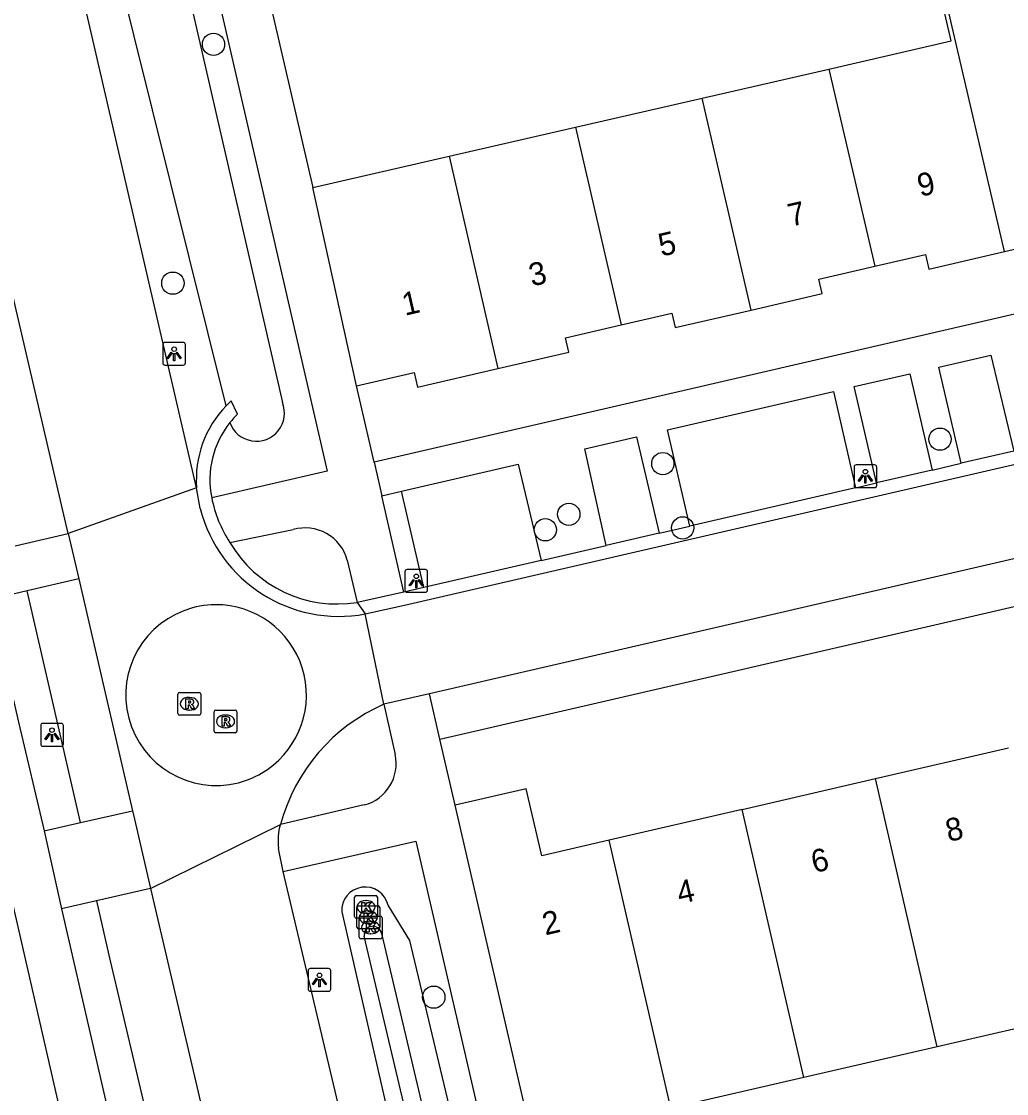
# Model space of a CAD drawing. Extents: x 156414 to 157775, y 382335 to 383765.
# Drawn here: x 156728.86 to 156772.11, y 382610.96 to 382658.04 of the extents above; entities that cross this region are included whole.
import ezdxf

# ---------------------------------------------------------------- set-up
doc = ezdxf.new("R2010")
doc.units = 0
for name, color, linetype in [('IMGEO_Berm_groen', 7, 'Continuous'), ('IMGEO_Boom', 7, 'Continuous'), ('IMGEO_Greppel_droge_sloot', 7, 'Continuous'), ('IMGEO_Kolk', 7, 'Continuous'), ('IMGEO_Lichtpunt', 7, 'Continuous'), ('IMGEO_Muur', 7, 'Continuous'), ('IMGEO_Pand', 7, 'Continuous'), ('IMGEO_Pand_nummerreeks', 7, 'Continuous'), ('IMGEO_Parkeervlak_halfverhard', 7, 'Continuous'), ('IMGEO_Rijbaan_lokaal_gesloten', 7, 'Continuous'), ('IMGEO_Rijbaan_lokaal_open', 7, 'Continuous'), ('IMGEO_Rioolput', 7, 'Continuous'), ('IMGEO_Voetpad_open', 7, 'Continuous')]:
    doc.layers.add(name, color=color, linetype=linetype)

msp = doc.modelspace()

# ---------------------------------------------------------------- linework, layer by layer
at = {"layer": 'IMGEO_Berm_groen'}
for points in [[(156749.75, 382601.59), (156745.911, 382617.684), (156744.959, 382619.235)], [(156742.922, 382618.934), (156753.154, 382574.176), (156752.429, 382571.339), (156752.537, 382570.534), (156752.762, 382570.58)]]:
    msp.add_lwpolyline(points, dxfattribs=at)
msp.add_arc((156743.953, 382618.998), 1.033, 13.2678, 183.5433, dxfattribs=at)
at = {"layer": 'IMGEO_Boom'}
for centre in [(156737.294, 382657.033), (156735.511, 382646.547), (156769.189, 382639.696), (156757.019, 382638.624), (156752.891, 382636.398), (156751.86, 382635.718), (156757.89, 382635.8), (156746.964, 382615.193)]:
    msp.add_circle(centre, 0.489, dxfattribs=at)
at = {"layer": 'IMGEO_Greppel_droge_sloot'}
for points in [[(156729.729, 382687.434), (156740.319, 382641.302)], [(156737.852, 382641.163), (156726.53, 382686.636)], [(156754.54, 382572.878), (156743.906, 382617.872)], [(156744.672, 382617.996), (156748.601, 382601.316), (156750.852, 382591.876), (156755.355, 382572.999)]]:
    msp.add_lwpolyline(points, dxfattribs=at)
for centre, radius, start, end in [((156739.176, 382640.838), 1.233, 199.5508, 22.1105), ((156744.291, 382617.919), 0.388, 11.4174, 186.9732)]:
    msp.add_arc(centre, radius, start, end, dxfattribs=at)
at = {"layer": 'IMGEO_Kolk'}
for p, q in [((156743.563, 382619.657), (156744.415, 382619.657)), ((156743.488, 382618.731), (156743.488, 382619.583)), ((156743.667, 382619.2), (156744.519, 382619.2)), ((156743.976, 382619.437), (156744.001, 382619.437)), ((156744.489, 382619.583), (156744.489, 382618.731)), ((156743.592, 382618.274), (156743.592, 382619.126)), ((156743.766, 382618.753), (156744.618, 382618.753)), ((156743.999, 382618.877), (156743.974, 382618.877)), ((156744.08, 382618.98), (156744.105, 382618.98)), ((156744.593, 382619.126), (156744.593, 382618.274)), ((156744.415, 382618.657), (156743.563, 382618.657)), ((156743.691, 382617.827), (156743.691, 382618.679)), ((156744.103, 382618.42), (156744.078, 382618.42)), ((156744.179, 382618.533), (156744.204, 382618.533)), ((156744.692, 382618.679), (156744.692, 382617.827)), ((156744.519, 382618.2), (156743.667, 382618.2)), ((156744.202, 382617.973), (156744.177, 382617.973)), ((156744.618, 382617.753), (156743.766, 382617.753))]:
    msp.add_line(p, q, dxfattribs=at)
for points in [[(156743.563, 382619.657), (156744.415, 382619.657)], [(156743.488, 382618.731), (156743.488, 382619.583)], [(156743.667, 382619.2), (156744.519, 382619.2)], [(156743.809, 382619.357), (156743.932, 382619.357), (156743.932, 382619.206), (156744.062, 382619.357), (156744.226, 382619.357), (156744.08, 382619.206), (156744.233, 382618.957), (156744.081, 382618.957), (156743.996, 382619.121), (156743.932, 382619.054), (156743.932, 382618.957), (156743.809, 382618.957), (156743.809, 382619.357)], [(156744.489, 382619.583), (156744.489, 382618.731)], [(156743.592, 382618.274), (156743.592, 382619.126)], [(156743.766, 382618.753), (156744.618, 382618.753)], [(156743.913, 382618.9), (156744.036, 382618.9), (156744.036, 382618.749), (156744.166, 382618.9), (156744.33, 382618.9), (156744.184, 382618.749), (156744.337, 382618.5), (156744.185, 382618.5), (156744.1, 382618.664), (156744.036, 382618.597), (156744.036, 382618.5), (156743.913, 382618.5), (156743.913, 382618.9)], [(156744.593, 382619.126), (156744.593, 382618.274)], [(156744.415, 382618.657), (156743.563, 382618.657)], [(156743.691, 382617.827), (156743.691, 382618.679)], [(156744.012, 382618.453), (156744.135, 382618.453), (156744.135, 382618.302), (156744.265, 382618.453), (156744.429, 382618.453), (156744.283, 382618.302), (156744.436, 382618.053), (156744.284, 382618.053), (156744.199, 382618.217), (156744.135, 382618.15), (156744.135, 382618.053), (156744.012, 382618.053), (156744.012, 382618.453)], [(156744.692, 382618.679), (156744.692, 382617.827)], [(156744.519, 382618.2), (156743.667, 382618.2)], [(156744.618, 382617.753), (156743.766, 382617.753)]]:
    msp.add_lwpolyline(points, dxfattribs=at)
for centre, start, end in [((156743.565, 382619.581), 91.552, 178.448), ((156743.565, 382619.581), 91.552, 178.448), ((156744.413, 382619.581), 1.552, 88.448), ((156744.413, 382619.581), 1.552, 88.448), ((156743.669, 382619.124), 91.552, 178.448), ((156743.669, 382619.124), 91.552, 178.448), ((156744.517, 382619.124), 1.552, 88.448), ((156744.517, 382619.124), 1.552, 88.448), ((156743.565, 382618.733), 181.552, 268.448), ((156743.565, 382618.733), 181.552, 268.448), ((156743.768, 382618.677), 91.552, 178.448), ((156743.768, 382618.677), 91.552, 178.448), ((156744.413, 382618.733), 271.552, 358.448), ((156744.413, 382618.733), 271.552, 358.448), ((156744.616, 382618.677), 1.552, 88.448), ((156744.616, 382618.677), 1.552, 88.448), ((156743.669, 382618.276), 181.552, 268.448), ((156743.669, 382618.276), 181.552, 268.448), ((156744.517, 382618.276), 271.552, 358.448), ((156744.517, 382618.276), 271.552, 358.448), ((156743.768, 382617.829), 181.552, 268.448), ((156743.768, 382617.829), 181.552, 268.448), ((156744.616, 382617.829), 271.552, 358.448), ((156744.616, 382617.829), 271.552, 358.448)]:
    msp.add_arc(centre, 0.0765, start, end, dxfattribs=at)
for centre, major_axis, ratio, start_param, end_param in [((156743.975, 382619.157), (-0.387, 0.002), 0.722429, 4.712389, 7.853982), ((156744, 382619.157), (-0.39, 0.002), 0.717154, 1.570796, 4.712389), ((156744.079, 382618.7), (-0.387, 0.002), 0.722429, 4.712389, 7.853982), ((156744.104, 382618.7), (-0.39, 0.002), 0.717154, 1.570796, 4.712389), ((156744.178, 382618.253), (-0.387, 0.002), 0.722429, 4.712389, 7.853982), ((156744.203, 382618.253), (-0.39, 0.002), 0.717154, 1.570796, 4.712389)]:
    msp.add_ellipse(centre, major_axis=major_axis, ratio=ratio, start_param=start_param, end_param=end_param, dxfattribs=at)
at = {"layer": 'IMGEO_Lichtpunt'}
for p, q in [((156735.067, 382643.849), (156735.067, 382643.042)), ((156735.067, 382643.849), (156735.067, 382643.042)), ((156735.969, 382643.944), (156735.161, 382643.944)), ((156735.969, 382643.944), (156735.161, 382643.944)), ((156736.063, 382643.042), (156736.063, 382643.849)), ((156736.063, 382643.042), (156736.063, 382643.849)), ((156735.161, 382642.948), (156735.969, 382642.948)), ((156735.161, 382642.948), (156735.969, 382642.948)), ((156766.316, 382638.565), (156765.508, 382638.565)), ((156766.316, 382638.565), (156765.508, 382638.565)), ((156765.414, 382638.47), (156765.414, 382637.663)), ((156765.414, 382638.47), (156765.414, 382637.663)), ((156766.41, 382637.663), (156766.41, 382638.47)), ((156766.41, 382637.663), (156766.41, 382638.47)), ((156765.508, 382637.569), (156766.316, 382637.569)), ((156765.508, 382637.569), (156766.316, 382637.569)), ((156745.697, 382633.875), (156745.697, 382633.068)), ((156745.697, 382633.875), (156745.697, 382633.068)), ((156746.599, 382633.97), (156745.791, 382633.97)), ((156746.599, 382633.97), (156745.791, 382633.97)), ((156746.693, 382633.068), (156746.693, 382633.875)), ((156746.693, 382633.068), (156746.693, 382633.875)), ((156745.791, 382632.974), (156746.599, 382632.974)), ((156745.791, 382632.974), (156746.599, 382632.974)), ((156730.61, 382627.212), (156729.802, 382627.212)), ((156730.61, 382627.212), (156729.802, 382627.212)), ((156729.708, 382627.117), (156729.708, 382626.31)), ((156729.708, 382627.117), (156729.708, 382626.31)), ((156730.704, 382626.31), (156730.704, 382627.117)), ((156730.704, 382626.31), (156730.704, 382627.117)), ((156729.802, 382626.216), (156730.61, 382626.216)), ((156729.802, 382626.216), (156730.61, 382626.216)), ((156741.448, 382616.357), (156741.448, 382615.55)), ((156741.448, 382616.357), (156741.448, 382615.55)), ((156742.35, 382616.452), (156741.542, 382616.452)), ((156742.35, 382616.452), (156741.542, 382616.452)), ((156742.444, 382615.55), (156742.444, 382616.357)), ((156742.444, 382615.55), (156742.444, 382616.357)), ((156741.542, 382615.456), (156742.35, 382615.456)), ((156741.542, 382615.456), (156742.35, 382615.456))]:
    msp.add_line(p, q, dxfattribs=at)
for points in [[(156735.441, 382643.513), (156735.48, 382643.485), (156735.292, 382643.223), (156735.254, 382643.25), (156735.441, 382643.513)], [(156735.543, 382643.465), (156735.59, 382643.465), (156735.59, 382643.143), (156735.543, 382643.143), (156735.543, 382643.465)], [(156735.653, 382643.485), (156735.691, 382643.512), (156735.878, 382643.25), (156735.839, 382643.222), (156735.653, 382643.485)], [(156765.788, 382638.134), (156765.827, 382638.106), (156765.639, 382637.844), (156765.601, 382637.871), (156765.788, 382638.134)], [(156765.89, 382638.086), (156765.937, 382638.086), (156765.937, 382637.764), (156765.89, 382637.764), (156765.89, 382638.086)], [(156766, 382638.106), (156766.038, 382638.133), (156766.225, 382637.871), (156766.186, 382637.843), (156766, 382638.106)], [(156746.071, 382633.539), (156746.11, 382633.511), (156745.922, 382633.249), (156745.884, 382633.276), (156746.071, 382633.539)], [(156746.173, 382633.491), (156746.22, 382633.491), (156746.22, 382633.169), (156746.173, 382633.169), (156746.173, 382633.491)], [(156746.283, 382633.511), (156746.321, 382633.538), (156746.508, 382633.276), (156746.469, 382633.248), (156746.283, 382633.511)], [(156730.082, 382626.781), (156730.121, 382626.753), (156729.933, 382626.491), (156729.895, 382626.518), (156730.082, 382626.781)], [(156730.184, 382626.733), (156730.231, 382626.733), (156730.231, 382626.411), (156730.184, 382626.411), (156730.184, 382626.733)], [(156730.294, 382626.753), (156730.332, 382626.78), (156730.519, 382626.518), (156730.48, 382626.49), (156730.294, 382626.753)], [(156741.822, 382616.021), (156741.861, 382615.993), (156741.673, 382615.731), (156741.635, 382615.758), (156741.822, 382616.021)], [(156741.924, 382615.973), (156741.971, 382615.973), (156741.971, 382615.651), (156741.924, 382615.651), (156741.924, 382615.973)], [(156742.034, 382615.993), (156742.072, 382616.02), (156742.259, 382615.758), (156742.22, 382615.73), (156742.034, 382615.993)]]:
    msp.add_lwpolyline(points, dxfattribs=at)
for centre in [(156735.566, 382643.647), (156765.913, 382638.268), (156746.196, 382633.673), (156730.207, 382626.915), (156741.947, 382616.155)]:
    msp.add_circle(centre, 0.0994, dxfattribs=at)
for centre, start, end in [((156735.161, 382643.849), 90, 180), ((156735.161, 382643.849), 90, 180), ((156735.969, 382643.849), 0, 90), ((156735.969, 382643.849), 0, 90), ((156735.161, 382643.042), 180, 270), ((156735.161, 382643.042), 180, 270), ((156735.969, 382643.042), 270, 0), ((156735.969, 382643.042), 270, 360), ((156765.508, 382638.47), 90, 180), ((156765.508, 382638.47), 90, 180), ((156766.316, 382638.47), 0, 90), ((156766.316, 382638.47), 0, 90), ((156765.508, 382637.663), 180, 270), ((156765.508, 382637.663), 180, 270), ((156766.316, 382637.663), 270, 0), ((156766.316, 382637.663), 270, 360), ((156745.791, 382633.875), 90, 180), ((156745.791, 382633.875), 90, 180), ((156746.599, 382633.875), 0, 90), ((156746.599, 382633.875), 0, 90), ((156745.791, 382633.068), 180, 270), ((156745.791, 382633.068), 180, 270), ((156746.599, 382633.068), 270, 0), ((156746.599, 382633.068), 270, 360), ((156729.802, 382627.117), 90, 180), ((156729.802, 382627.117), 90, 180), ((156730.61, 382627.117), 0, 90), ((156730.61, 382627.117), 0, 90), ((156729.802, 382626.31), 180, 270), ((156729.802, 382626.31), 180, 270), ((156730.61, 382626.31), 270, 0), ((156730.61, 382626.31), 270, 360), ((156741.542, 382616.357), 90, 180), ((156741.542, 382616.357), 90, 180), ((156742.35, 382616.357), 0, 90), ((156742.35, 382616.357), 0, 90), ((156741.542, 382615.55), 180, 270), ((156741.542, 382615.55), 180, 270), ((156742.35, 382615.55), 270, 0), ((156742.35, 382615.55), 270, 360)]:
    msp.add_arc(centre, 0.0946, start, end, dxfattribs=at)
at = {"layer": 'IMGEO_Muur'}
msp.add_lwpolyline([(156738.947, 382662.443), (156741.655, 382650.741)], dxfattribs=at)
at = {"layer": 'IMGEO_Pand'}
for points in [[(156764.305, 382655.951), (156769.678, 382657.187), (156769.251, 382659.037), (156769.436, 382659.08)], [(156772.025, 382647.935), (156769.436, 382659.08)], [(156758.75, 382654.673), (156764.305, 382655.951)], [(156764.305, 382655.951), (156766.324, 382647.287)], [(156753.19, 382653.394), (156758.75, 382654.673)], [(156760.898, 382645.367), (156758.75, 382654.673)], [(156747.644, 382652.119), (156753.19, 382653.394)], [(156753.19, 382653.394), (156755.197, 382644.719)], [(156741.655, 382650.741), (156747.644, 382652.119)], [(156747.644, 382652.119), (156749.781, 382642.801)], [(156743.579, 382642.037), (156741.655, 382650.741)], [(156772.025, 382647.935), (156775.457, 382648.727), (156775.311, 382649.361), (156777.734, 382649.92)], [(156766.324, 382647.287), (156768.549, 382647.8), (156768.695, 382647.166), (156772.025, 382647.935)], [(156760.898, 382645.367), (156764.018, 382646.087), (156763.872, 382646.721), (156766.324, 382647.287)], [(156755.197, 382644.719), (156757.412, 382645.23), (156757.558, 382644.596), (156760.898, 382645.367)], [(156749.781, 382642.801), (156752.89, 382643.519), (156752.744, 382644.153), (156755.197, 382644.719)], [(156743.579, 382642.037), (156746.108, 382642.621), (156746.254, 382641.987), (156749.781, 382642.801)], [(156766.35, 382624.792), (156772.193, 382626.144)], [(156760.498, 382623.439), (156766.35, 382624.792)], [(156769.061, 382613.01), (156766.35, 382624.792)], [(156754.657, 382622.088), (156751.715, 382621.407), (156751.015, 382624.336), (156747.906, 382623.621)], [(156751.301, 382608.917), (156747.906, 382623.621)], [(156760.498, 382623.439), (156754.657, 382622.088)], [(156763.216, 382611.663), (156760.498, 382623.439)], [(156757.366, 382610.315), (156754.657, 382622.088)], [(156774.906, 382614.357), (156769.061, 382613.01)], [(156769.061, 382613.01), (156763.216, 382611.663)], [(156763.216, 382611.663), (156757.366, 382610.315)]]:
    msp.add_lwpolyline(points, dxfattribs=at)
at = {"layer": 'IMGEO_Parkeervlak_halfverhard'}
for points in [[(156731.463, 382622.867), (156729.11, 382633.03)], [(156732.152, 382619.426), (156732.699, 382617.033), (156735.105, 382606.849)]]:
    msp.add_lwpolyline(points, dxfattribs=at)
at = {"layer": 'IMGEO_Rijbaan_lokaal_gesloten'}
for points in [[(156736.553, 382637.563), (156725.004, 382687.432)], [(156743.958, 382632.023), (156745.677, 382632.413), (156818.765, 382649.282), (156850.364, 382656.581), (156854.261, 382657.483)], [(156730.916, 382635.549), (156727.963, 382648.268)], [(156819.996, 382645.43), (156746.776, 382628.519)], [(156736.553, 382637.563), (156730.916, 382635.549)], [(156736.715, 382636.646), (156736.553, 382637.563)], [(156730.916, 382635.549), (156731.385, 382633.558)], [(156731.385, 382633.558), (156732.628, 382628.184), (156733.739, 382623.383)], [(156744.772, 382628.056), (156743.958, 382632.023)], [(156746.776, 382628.519), (156744.772, 382628.056)], [(156733.739, 382623.383), (156733.827, 382623.004), (156734.534, 382619.97)], [(156734.534, 382619.97), (156740.236, 382622.783)], [(156740.355, 382620.711), (156740.155, 382621.72)], [(156752.281, 382569.222), (156746.207, 382595.976), (156740.355, 382620.711)], [(156734.534, 382619.97), (156737.465, 382607.39)]]:
    msp.add_lwpolyline(points, dxfattribs=at)
for centre, radius, start, end in [((156742.801, 382638.196), 6.28, 194.2859, 280.6162), ((156748.017, 382620.677), 8.06, 113.7364, 164.8573), ((156742.462, 382622.079), 2.335, 162.4448, 188.8402)]:
    msp.add_arc(centre, radius, start, end, dxfattribs=at)
at = {"layer": 'IMGEO_Rijbaan_lokaal_open'}
for points in [[(156738.348, 382640.791), (156738.07, 382641.375), (156737.852, 382641.163)], [(156772.432, 382639.171), (156770.12, 382638.636)], [(156768.845, 382638.341), (156770.12, 382638.636)], [(156768.845, 382638.341), (156766.401, 382637.776)], [(156765.472, 382637.561), (156758.209, 382635.881)], [(156765.472, 382637.561), (156766.401, 382637.776)], [(156756.864, 382635.57), (156758.209, 382635.881)], [(156756.864, 382635.57), (156754.539, 382635.032)], [(156751.676, 382634.37), (156754.539, 382635.032)], [(156751.676, 382634.37), (156746.531, 382633.18)], [(156745.644, 382632.975), (156743.594, 382632.529)], [(156746.531, 382633.18), (156745.644, 382632.975)], [(156743.594, 382632.529), (156743.958, 382632.023)], [(156731.463, 382622.867), (156733.739, 382623.383)], [(156729.855, 382622.503), (156731.463, 382622.867)], [(156729.855, 382622.503), (156730.627, 382619.077)], [(156734.534, 382619.97), (156732.152, 382619.426)], [(156732.152, 382619.426), (156730.627, 382619.077)]]:
    msp.add_lwpolyline(points, dxfattribs=at)
for centre, radius, start, end in [((156741.202, 382637.92), 4.663, 135.9305, 184.3872), ((156741.125, 382637.925), 3.991, 141.2226, 191.6128), ((156741.083, 382637.959), 3.937, 134.0097, 141.2251), ((156742.533, 382638.138), 5.413, 190.8136, 213.421), ((156742.728, 382637.928), 5.468, 210.4626, 279.1085), ((156737.408, 382628.428), 3.999, 85.7847, 105.0309), ((156737.404, 382628.457), 3.97, 300.1413, 85.6883), ((156737.414, 382628.459), 3.97, 105.227, 284.2072), ((156737.396, 382628.475), 3.989, 284.406, 300.1142)]:
    msp.add_arc(centre, radius, start, end, dxfattribs=at)
at = {"layer": 'IMGEO_Rioolput'}
for p, q in [((156735.733, 382627.649), (156735.733, 382628.501)), ((156735.808, 382628.575), (156736.66, 382628.575)), ((156736.221, 382628.355), (156736.246, 382628.355)), ((156736.734, 382628.501), (156736.734, 382627.649)), ((156736.244, 382627.795), (156736.219, 382627.795)), ((156737.321, 382626.876), (156737.321, 382627.728)), ((156737.396, 382627.802), (156738.248, 382627.802)), ((156738.322, 382627.728), (156738.322, 382626.876)), ((156736.66, 382627.575), (156735.808, 382627.575)), ((156737.809, 382627.582), (156737.834, 382627.582)), ((156738.248, 382626.802), (156737.396, 382626.802)), ((156737.832, 382627.022), (156737.807, 382627.022))]:
    msp.add_line(p, q, dxfattribs=at)
for points in [[(156735.733, 382627.649), (156735.733, 382628.501)], [(156735.808, 382628.575), (156736.66, 382628.575)], [(156736.322, 382628.273), (156736.07, 382628.275), (156736.07, 382627.875)], [(156736.248, 382628.194), (156736.194, 382628.194), (156736.194, 382628.113)], [(156736.734, 382628.501), (156736.734, 382627.649)], [(156736.07, 382627.875), (156736.194, 382627.875), (156736.194, 382628.037), (156736.205, 382628.037)], [(156736.194, 382628.113), (156736.246, 382628.113)], [(156736.252, 382628.008), (156736.323, 382627.875), (156736.463, 382627.875), (156736.398, 382628.001)], [(156737.321, 382626.876), (156737.321, 382627.728)], [(156737.396, 382627.802), (156738.248, 382627.802)], [(156738.322, 382627.728), (156738.322, 382626.876)], [(156736.66, 382627.575), (156735.808, 382627.575)], [(156737.91, 382627.5), (156737.658, 382627.502), (156737.658, 382627.102)], [(156737.658, 382627.102), (156737.782, 382627.102), (156737.782, 382627.264), (156737.793, 382627.264)], [(156737.836, 382627.421), (156737.782, 382627.421), (156737.782, 382627.34)], [(156737.782, 382627.34), (156737.834, 382627.34)], [(156737.84, 382627.235), (156737.911, 382627.102), (156738.051, 382627.102), (156737.986, 382627.228)], [(156738.248, 382626.802), (156737.396, 382626.802)]]:
    msp.add_lwpolyline(points, dxfattribs=at)
for centre, radius, start, end in [((156735.81, 382628.499), 0.0765, 91.552, 178.448), ((156735.81, 382628.499), 0.0765, 91.552, 178.448), ((156736.23, 382628.302), 0.19, 274.7715, 282.9687), ((156736.254, 382628.098), 0.0964, 77.0061, 93.1865), ((156736.268, 382628.155), 0.0378, 276.6634, 79.6772), ((156736.321, 382628.163), 0.109, 350.3612, 89.416), ((156736.319, 382628.163), 0.112, 277.5842, 350.9817), ((156736.658, 382628.499), 0.0765, 1.552, 88.448), ((156736.658, 382628.499), 0.0765, 1.552, 88.448), ((156735.81, 382627.651), 0.0765, 181.552, 268.448), ((156735.81, 382627.651), 0.0765, 181.552, 268.448), ((156736.204, 382627.984), 0.0533, 26.0293, 88.6989), ((156736.303, 382627.948), 0.108, 29.5134, 73.7905), ((156736.658, 382627.651), 0.0765, 271.552, 358.448), ((156736.658, 382627.651), 0.0765, 271.552, 358.448), ((156737.398, 382627.726), 0.0765, 91.552, 178.448), ((156737.398, 382627.726), 0.0765, 91.552, 178.448), ((156738.246, 382627.726), 0.0765, 1.552, 88.448), ((156738.246, 382627.726), 0.0765, 1.552, 88.448), ((156737.792, 382627.211), 0.0533, 26.0293, 88.6989), ((156737.818, 382627.529), 0.19, 274.7715, 282.9687), ((156737.842, 382627.325), 0.0964, 77.0061, 93.1865), ((156737.856, 382627.382), 0.0378, 276.6634, 79.6772), ((156737.909, 382627.39), 0.109, 350.3612, 89.416), ((156737.907, 382627.39), 0.112, 277.5842, 350.9817), ((156737.891, 382627.175), 0.108, 29.5134, 73.7905), ((156737.398, 382626.878), 0.0765, 181.552, 268.448), ((156737.398, 382626.878), 0.0765, 181.552, 268.448), ((156738.246, 382626.878), 0.0765, 271.552, 358.448), ((156738.246, 382626.878), 0.0765, 271.552, 358.448)]:
    msp.add_arc(centre, radius, start, end, dxfattribs=at)
for centre, major_axis, ratio, start_param, end_param in [((156736.22, 382628.075), (-0.387, 0.002), 0.722429, 4.712389, 7.853982), ((156736.245, 382628.075), (-0.39, 0.002), 0.717154, 1.570796, 4.712389), ((156737.808, 382627.302), (-0.387, 0.002), 0.722429, 4.712389, 7.853982), ((156737.833, 382627.302), (-0.39, 0.002), 0.717154, 1.570796, 4.712389)]:
    msp.add_ellipse(centre, major_axis=major_axis, ratio=ratio, start_param=start_param, end_param=end_param, dxfattribs=at)
at = {"layer": 'IMGEO_Voetpad_open'}
for points in [[(156738.947, 382662.443), (156741.655, 382650.741)], [(156737.212, 382660.364), (156742.279, 382638.288), (156737.216, 382637.122)], [(156812.536, 382654.456), (156744.349, 382638.681)], [(156770.12, 382638.636), (156769.132, 382642.863), (156771.418, 382643.391), (156772.432, 382639.171)], [(156747.237, 382626.524), (156817.808, 382642.832)], [(156766.401, 382637.776), (156765.419, 382642.004), (156767.857, 382642.568), (156768.845, 382638.341)], [(156744.349, 382638.681), (156743.72, 382641.402), (156743.579, 382642.037)], [(156758.209, 382635.881), (156757.23, 382640.11), (156764.505, 382641.793), (156765.472, 382637.561)], [(156754.539, 382635.032), (156753.603, 382639.271), (156755.866, 382639.795), (156756.864, 382635.57)], [(156744.349, 382638.681), (156744.681, 382637.208)], [(156745.548, 382637.408), (156750.675, 382638.594), (156751.676, 382634.37)], [(156744.681, 382637.208), (156745.548, 382637.408)], [(156745.644, 382632.975), (156744.681, 382637.208)], [(156746.531, 382633.18), (156745.548, 382637.408)], [(156738.015, 382635.156), (156740.791, 382635.724)], [(156728.587, 382635.019), (156730.916, 382635.549)], [(156743.168, 382634.389), (156743.594, 382632.529)], [(156731.385, 382633.558), (156729.11, 382633.03)], [(156729.11, 382633.03), (156727.486, 382632.653)], [(156727.486, 382632.653), (156728.727, 382627.263), (156729.855, 382622.503)], [(156747.237, 382626.524), (156746.776, 382628.519)], [(156744.772, 382628.056), (156745.271, 382625.856)], [(156747.906, 382623.621), (156747.237, 382626.524)], [(156743.911, 382623.633), (156740.236, 382622.783)], [(156749.185, 382529.649), (156731.446, 382606.382), (156727.839, 382622.057)], [(156740.355, 382620.711), (156746.172, 382622.047), (156750.838, 382601.836)], [(156730.627, 382619.077), (156733.428, 382606.845), (156733.515, 382606.484)]]:
    msp.add_lwpolyline(points, dxfattribs=at)
for centre, radius, start, end in [((156741.32, 382633.882), 1.917, 15.3465, 106.0135), ((156743.426, 382625.457), 1.888, 284.8938, 12.1908)]:
    msp.add_arc(centre, radius, start, end, dxfattribs=at)

# ---------------------------------------------------------------- texts
at = {"layer": 'IMGEO_Pand_nummerreeks'}
for s, rotation, p in [('9', 12.9959, (156768.32, 382650.334)), ('7', 12.9959, (156762.637, 382649.022)), ('5', 12.9959, (156756.953, 382647.71)), ('3', 12.9959, (156751.269, 382646.398)), ('1', 12.9959, (156745.697, 382645.112)), ('8', 13.0445, (156769.56, 382622.005)), ('6', 13.0445, (156763.66, 382620.638)), ('4', 13.0445, (156757.763, 382619.272)), ('2', 13.0445, (156751.86, 382617.904))]:
    msp.add_text(s, height=1, rotation=rotation, dxfattribs=at).set_placement(p)

doc.saveas('drawing.dxf')
